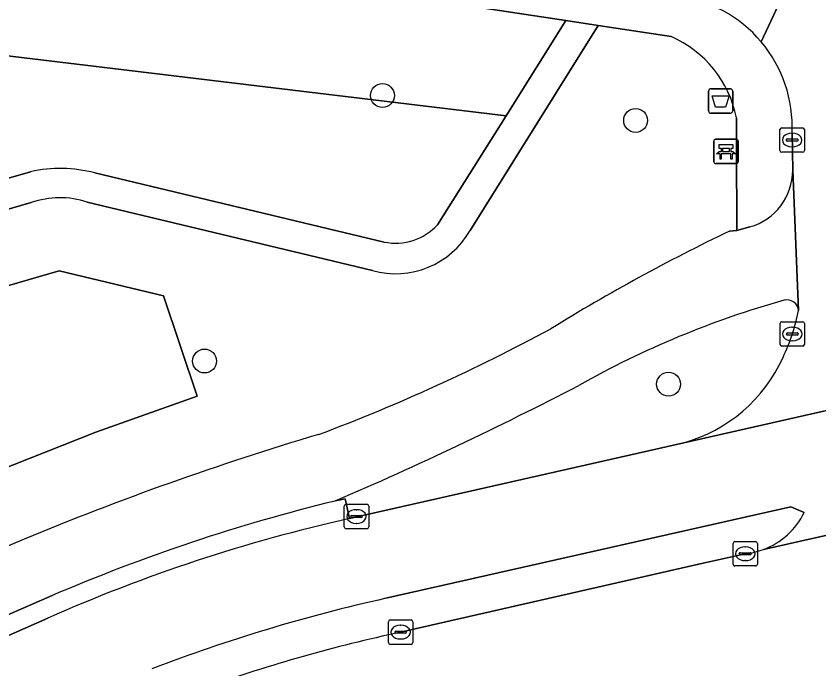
# Model space of a CAD drawing. Extents: x 159817 to 160765, y 380688 to 381638.
# Drawn here: x 160313.41 to 160346.29, y 380900.19 to 380926.91 of the extents above; entities that cross this region are included whole.
import ezdxf

# ---------------------------------------------------------------- set-up
doc = ezdxf.new("R2010")
doc.units = 0
for name, color, linetype in [('IMGEO_Afvalbak', 7, 'Continuous'), ('IMGEO_Bank', 7, 'Continuous'), ('IMGEO_Berm_open', 7, 'Continuous'), ('IMGEO_Boom', 7, 'Continuous'), ('IMGEO_Fietspad_gesloten', 7, 'Continuous'), ('IMGEO_Groenvoorziening', 7, 'Continuous'), ('IMGEO_Kolk', 7, 'Continuous'), ('IMGEO_Rijbaan_lokaal_gesloten', 7, 'Continuous'), ('IMGEO_Rijbaan_lokaal_open', 7, 'Continuous'), ('IMGEO_Verkeerseiland_gesloten', 7, 'Continuous'), ('IMGEO_Verkeerseiland_groen', 7, 'Continuous'), ('IMGEO_Voetpad_halfverhard', 7, 'Continuous'), ('IMGEO_Voetpad_open', 7, 'Continuous')]:
    doc.layers.add(name, color=color, linetype=linetype)

msp = doc.modelspace()

# ---------------------------------------------------------------- linework, layer by layer
at = {"layer": 'IMGEO_Afvalbak'}
for p, q in [((160341.764, 380923.032), (160341.764, 380923.832)), ((160341.764, 380923.832), (160341.764, 380923.032)), ((160341.864, 380923.932), (160342.654, 380923.932)), ((160342.654, 380923.932), (160341.864, 380923.932)), ((160342.754, 380923.832), (160342.754, 380923.032)), ((160342.754, 380923.032), (160342.754, 380923.832)), ((160342.654, 380922.932), (160341.864, 380922.932)), ((160341.864, 380922.932), (160342.654, 380922.932))]:
    msp.add_line(p, q, dxfattribs=at)
msp.add_lwpolyline([(160341.907, 380923.646), (160342.611, 380923.646), (160342.462, 380923.176), (160342.056, 380923.176), (160341.907, 380923.646)], dxfattribs=at)
for centre, start, end in [((160341.864, 380923.832), 90, 180), ((160341.864, 380923.832), 90, 180), ((160342.654, 380923.832), 0, 90), ((160342.654, 380923.832), 360, 90), ((160341.864, 380923.032), 180, 270), ((160341.864, 380923.032), 180, 270), ((160342.654, 380923.032), 270, 0), ((160342.654, 380923.032), 270, 0)]:
    msp.add_arc(centre, 0.1, start, end, dxfattribs=at)
at = {"layer": 'IMGEO_Bank'}
for p, q in [((160341.981, 380920.945), (160341.981, 380921.786)), ((160341.981, 380921.786), (160341.981, 380920.945)), ((160342.056, 380921.87), (160342.897, 380921.87)), ((160342.897, 380921.87), (160342.056, 380921.87)), ((160342.981, 380921.795), (160342.981, 380920.954)), ((160342.981, 380920.954), (160342.981, 380921.795)), ((160342.29, 380921.376), (160342.29, 380921.482)), ((160342.334, 380921.482), (160342.334, 380921.376)), ((160342.622, 380921.488), (160342.34, 380921.488)), ((160342.628, 380921.376), (160342.628, 380921.482)), ((160342.672, 380921.482), (160342.672, 380921.376)), ((160342.678, 380921.268), (160342.285, 380921.268)), ((160342.34, 380921.37), (160342.622, 380921.37)), ((160342.906, 380920.87), (160342.065, 380920.87)), ((160342.065, 380920.87), (160342.906, 380920.87))]:
    msp.add_line(p, q, dxfattribs=at)
for points in [[(160342.284, 380921.488), (160342.198, 380921.488), (160342.198, 380921.649), (160342.761, 380921.649), (160342.761, 380921.488), (160342.678, 380921.488)], [(160342.228, 380921.268), (160342.086, 380921.268), (160342.198, 380921.37), (160342.284, 380921.37)], [(160342.278, 380921.261), (160342.278, 380921.054), (160342.235, 380921.054), (160342.235, 380921.261)], [(160342.678, 380921.37), (160342.761, 380921.37), (160342.873, 380921.268), (160342.734, 380921.268)], [(160342.728, 380921.261), (160342.728, 380921.054), (160342.684, 380921.054), (160342.684, 380921.261)]]:
    msp.add_lwpolyline(points, dxfattribs=at)
for centre, radius, start, end in [((160342.059, 380921.792), 0.0779, 92.4484, 184.2845), ((160342.059, 380921.792), 0.0779, 92.4484, 184.2845), ((160342.903, 380921.792), 0.0779, 2.4484, 94.2845), ((160342.903, 380921.792), 0.0779, 2.4484, 94.2845), ((160342.283, 380921.481), 0.00671, 2.8957, 87.1043), ((160342.34, 380921.481), 0.00671, 92.8957, 177.1043), ((160342.622, 380921.481), 0.00671, 2.8957, 87.1043), ((160342.679, 380921.481), 0.00671, 92.8957, 177.1043), ((160342.228, 380921.261), 0.00671, 2.8957, 87.1043), ((160342.285, 380921.261), 0.00671, 92.8957, 177.1043), ((160342.283, 380921.377), 0.00671, 272.8957, 357.1043), ((160342.34, 380921.377), 0.00671, 182.8957, 267.1043), ((160342.622, 380921.377), 0.00671, 272.8957, 357.1043), ((160342.679, 380921.377), 0.00671, 182.8957, 267.1043), ((160342.677, 380921.261), 0.00671, 2.8957, 87.1043), ((160342.734, 380921.261), 0.00671, 92.8957, 177.1043), ((160342.059, 380920.948), 0.0779, 182.4484, 274.2845), ((160342.059, 380920.948), 0.0779, 182.4484, 274.2845), ((160342.903, 380920.948), 0.0779, 272.4484, 4.2845), ((160342.903, 380920.948), 0.0779, 272.4484, 4.2845)]:
    msp.add_arc(centre, radius, start, end, dxfattribs=at)
at = {"layer": 'IMGEO_Berm_open'}
for points in [[(160327.056, 380906.346), (160326.889, 380907.154), (160326.468, 380907.063)], [(160314.881, 380903.19), (160307.78, 380900.104)], [(160308.077, 380899.355), (160314.708, 380902.271)]]:
    msp.add_lwpolyline(points, dxfattribs=at)
for centre, radius, start, end in [((160344.043, 380835.213), 73.968, 103.7453, 113.21951), ((160341.83, 380840.832), 67.159, 102.7082, 113.81892)]:
    msp.add_arc(centre, radius, start, end, dxfattribs=at)
at = {"layer": 'IMGEO_Boom'}
for centre in [(160328.409, 380923.66), (160338.778, 380922.639), (160321.127, 380912.791), (160340.128, 380911.843)]:
    msp.add_circle(centre, 0.489, dxfattribs=at)
at = {"layer": 'IMGEO_Fietspad_gesloten'}
for points in [[(160345.449, 380914.856), (160345.21, 380920.599)], [(160343.461, 380918.278), (160342.925, 380918.128), (160342.62, 380918.107)], [(160307.78, 380900.104), (160314.881, 380903.19)]]:
    msp.add_lwpolyline(points, dxfattribs=at)
for centre, radius, start, end in [((160342.798, 380920.597), 2.412, 285.9503, 0.0497), ((160377.308, 380845.919), 80.09, 115.66562, 121.62559), ((160355.038, 380878.854), 37.819, 105.6093, 119.4378), ((160344.985, 380914.829), 0.465, 3.307, 105.2675), ((160298.489, 380982.402), 77.583, 290.60804, 298.3352), ((160265.608, 381048.499), 153.974, 293.28225, 297.39333), ((160360.901, 380791.925), 122.977, 106.58661, 112.55364), ((160344.043, 380835.213), 73.968, 103.7453, 113.21951), ((160385.307, 380732.003), 187.677, 112.41824, 118.16519)]:
    msp.add_arc(centre, radius, start, end, dxfattribs=at)
at = {"layer": 'IMGEO_Groenvoorziening'}
for points in [[(160245.08, 380936.281), (160253.725, 380936.55), (160260.195, 380934.445), (160262.757, 380933.92), (160269.636, 380928.766), (160277.485, 380930.839), (160284.875, 380927.602), (160288.396, 380928.25), (160309.637, 380925.697), (160333.476, 380922.832), (160335.923, 380926.722), (160321.072, 380928.98), (160318.367, 380927.753), (160297.05, 380931.405), (160296.704, 380929.402), (160295.728, 380929.57), (160296.074, 380931.574), (160245.764, 380940.242)], [(160254.114, 380883.8), (160256.19, 380877.539), (160264.987, 380881.037), (160273.315, 380885.537), (160281.886, 380891.754), (160288.407, 380896.283), (160295.354, 380900.128), (160303.869, 380904.414), (160312.587, 380908.268), (160316.68, 380909.885), (160320.827, 380911.357), (160319.451, 380915.459), (160315.172, 380916.486), (160282.162, 380906.903), (160281.595, 380906.695), (160279.939, 380902.937), (160276.108, 380897.088), (160268.944, 380888.658)]]:
    msp.add_lwpolyline(points, close=True, dxfattribs=at)
for points in [[(160340.231, 380926.067), (160337.25, 380926.52), (160331.998, 380918.137)], [(160330.665, 380918.363), (160333.476, 380922.832), (160309.637, 380925.697), (160311.997, 380919.961), (160313.994, 380920.54)], [(160342.62, 380918.107), (160342.925, 380918.128), (160342.913, 380921.556), (160342.909, 380922.746)], [(160316.636, 380920.487), (160328.478, 380917.661)], [(160314.026, 380919.277), (160281.326, 380909.784)], [(160327.998, 380916.492), (160316.322, 380919.295)], [(160267.339, 380891.29), (160264.778, 380890.45), (160253.17, 380886.647), (160253.758, 380884.876), (160254.114, 380883.8), (160268.944, 380888.658), (160276.108, 380897.088), (160279.939, 380902.937), (160281.595, 380906.695), (160282.162, 380906.903), (160315.172, 380916.486), (160319.451, 380915.459), (160320.827, 380911.357), (160316.68, 380909.885), (160312.587, 380908.268), (160303.869, 380904.414), (160295.354, 380900.128), (160288.407, 380896.283), (160281.886, 380891.754), (160273.315, 380885.537), (160264.987, 380881.037), (160256.19, 380877.539), (160257.134, 380874.691)]]:
    msp.add_lwpolyline(points, dxfattribs=at)
for centre, radius, start, end in [((160338.393, 380921.844), 4.605, 11.2889, 66.4753), ((160315.208, 380915.191), 5.485, 74.9109, 102.7907), ((160315.201, 380915.856), 3.617, 71.946, 108.9524), ((160328.939, 380919.984), 2.368, 258.7859, 316.8061), ((160328.945, 380919.875), 3.513, 254.3655, 330.3443), ((160377.308, 380845.919), 80.09, 115.66562, 121.62559), ((160298.489, 380982.402), 77.583, 290.60804, 298.3352), ((160360.901, 380791.925), 122.977, 106.58661, 112.55364), ((160385.307, 380732.003), 187.677, 112.41824, 118.16519)]:
    msp.add_arc(centre, radius, start, end, dxfattribs=at)
at = {"layer": 'IMGEO_Kolk'}
for p, q in [((160344.688, 380921.409), (160344.688, 380922.261)), ((160344.763, 380922.335), (160345.615, 380922.335)), ((160345.176, 380922.115), (160345.201, 380922.115)), ((160345.689, 380922.261), (160345.689, 380921.409)), ((160344.947, 380921.829), (160344.947, 380921.841)), ((160345.385, 380921.792), (160344.987, 380921.792)), ((160344.99, 380921.878), (160345.388, 380921.878)), ((160345.431, 380921.841), (160345.431, 380921.829)), ((160345.199, 380921.555), (160345.174, 380921.555)), ((160345.615, 380921.335), (160344.763, 380921.335)), ((160344.693, 380913.472), (160344.693, 380914.324)), ((160344.768, 380914.398), (160345.62, 380914.398)), ((160345.694, 380914.324), (160345.694, 380913.472)), ((160344.952, 380913.892), (160344.952, 380913.904)), ((160344.995, 380913.941), (160345.393, 380913.941)), ((160345.181, 380914.178), (160345.206, 380914.178)), ((160345.436, 380913.904), (160345.436, 380913.892)), ((160345.39, 380913.855), (160344.992, 380913.855)), ((160345.204, 380913.618), (160345.179, 380913.618)), ((160345.62, 380913.398), (160344.768, 380913.398)), ((160326.847, 380906.002), (160326.847, 380906.854)), ((160326.922, 380906.928), (160327.774, 380906.928)), ((160327.335, 380906.708), (160327.36, 380906.708)), ((160327.848, 380906.854), (160327.848, 380906.002)), ((160327.106, 380906.422), (160327.106, 380906.434)), ((160327.544, 380906.385), (160327.146, 380906.385)), ((160327.149, 380906.471), (160327.547, 380906.471)), ((160327.59, 380906.434), (160327.59, 380906.422)), ((160327.358, 380906.148), (160327.333, 380906.148)), ((160327.774, 380905.928), (160326.922, 380905.928)), ((160342.841, 380905.403), (160343.693, 380905.403)), ((160342.766, 380904.477), (160342.766, 380905.329)), ((160343.254, 380905.183), (160343.279, 380905.183)), ((160343.767, 380905.329), (160343.767, 380904.477)), ((160343.025, 380904.897), (160343.025, 380904.909)), ((160343.463, 380904.86), (160343.065, 380904.86)), ((160343.068, 380904.946), (160343.466, 380904.946)), ((160343.509, 380904.909), (160343.509, 380904.897)), ((160343.693, 380904.403), (160342.841, 380904.403)), ((160343.277, 380904.623), (160343.252, 380904.623)), ((160328.655, 380901.269), (160328.655, 380902.121)), ((160328.73, 380902.195), (160329.582, 380902.195)), ((160329.656, 380902.121), (160329.656, 380901.269)), ((160328.957, 380901.738), (160329.355, 380901.738)), ((160329.143, 380901.975), (160329.168, 380901.975)), ((160328.914, 380901.689), (160328.914, 380901.701)), ((160329.352, 380901.652), (160328.954, 380901.652)), ((160329.166, 380901.415), (160329.141, 380901.415)), ((160329.398, 380901.701), (160329.398, 380901.689)), ((160329.582, 380901.195), (160328.73, 380901.195))]:
    msp.add_line(p, q, dxfattribs=at)
for points in [[(160344.688, 380921.409), (160344.688, 380922.261)], [(160344.763, 380922.335), (160345.615, 380922.335)], [(160345.689, 380922.261), (160345.689, 380921.409)], [(160345.615, 380921.335), (160344.763, 380921.335)], [(160344.693, 380913.472), (160344.693, 380914.324)], [(160344.768, 380914.398), (160345.62, 380914.398)], [(160345.694, 380914.324), (160345.694, 380913.472)], [(160345.62, 380913.398), (160344.768, 380913.398)], [(160326.847, 380906.002), (160326.847, 380906.854)], [(160326.922, 380906.928), (160327.774, 380906.928)], [(160327.848, 380906.854), (160327.848, 380906.002)], [(160327.774, 380905.928), (160326.922, 380905.928)], [(160342.841, 380905.403), (160343.693, 380905.403)], [(160342.766, 380904.477), (160342.766, 380905.329)], [(160343.767, 380905.329), (160343.767, 380904.477)], [(160343.693, 380904.403), (160342.841, 380904.403)], [(160328.655, 380901.269), (160328.655, 380902.121)], [(160328.73, 380902.195), (160329.582, 380902.195)], [(160329.656, 380902.121), (160329.656, 380901.269)], [(160329.582, 380901.195), (160328.73, 380901.195)]]:
    msp.add_lwpolyline(points, dxfattribs=at)
for centre, radius, start, end in [((160344.765, 380922.259), 0.0765, 91.552, 178.448), ((160344.765, 380922.259), 0.0765, 91.552, 178.448), ((160345.613, 380922.259), 0.0765, 1.552, 88.448), ((160345.613, 380922.259), 0.0765, 1.552, 88.448), ((160344.987, 380921.838), 0.0403, 85.8775, 175.7526), ((160344.984, 380921.828), 0.0366, 178.938, 274.7102), ((160345.388, 380921.835), 0.043, 264.8664, 352.4533), ((160345.392, 380921.84), 0.0386, 1.7309, 96.639), ((160344.765, 380921.411), 0.0765, 181.552, 268.448), ((160344.765, 380921.411), 0.0765, 181.552, 268.448), ((160345.613, 380921.411), 0.0765, 271.552, 358.448), ((160345.613, 380921.411), 0.0765, 271.552, 358.448), ((160344.77, 380914.322), 0.0765, 91.552, 178.448), ((160344.77, 380914.322), 0.0765, 91.552, 178.448), ((160345.618, 380914.322), 0.0765, 1.552, 88.448), ((160345.618, 380914.322), 0.0765, 1.552, 88.448), ((160344.992, 380913.901), 0.0403, 85.8775, 175.7526), ((160344.989, 380913.891), 0.0366, 178.938, 274.7102), ((160345.393, 380913.898), 0.043, 264.8664, 352.4533), ((160345.397, 380913.903), 0.0386, 1.7309, 96.639), ((160344.77, 380913.474), 0.0765, 181.552, 268.448), ((160344.77, 380913.474), 0.0765, 181.552, 268.448), ((160345.618, 380913.474), 0.0765, 271.552, 358.448), ((160345.618, 380913.474), 0.0765, 271.552, 358.448), ((160326.924, 380906.852), 0.0765, 91.552, 178.448), ((160326.924, 380906.852), 0.0765, 91.552, 178.448), ((160327.772, 380906.852), 0.0765, 1.552, 88.448), ((160327.772, 380906.852), 0.0765, 1.552, 88.448), ((160327.146, 380906.431), 0.0403, 85.8775, 175.7526), ((160327.143, 380906.421), 0.0366, 178.938, 274.7102), ((160327.547, 380906.428), 0.043, 264.8664, 352.4533), ((160327.551, 380906.433), 0.0386, 1.7309, 96.639), ((160326.924, 380906.004), 0.0765, 181.552, 268.448), ((160326.924, 380906.004), 0.0765, 181.552, 268.448), ((160327.772, 380906.004), 0.0765, 271.552, 358.448), ((160327.772, 380906.004), 0.0765, 271.552, 358.448), ((160342.843, 380905.327), 0.0765, 91.552, 178.448), ((160342.843, 380905.327), 0.0765, 91.552, 178.448), ((160343.691, 380905.327), 0.0765, 1.552, 88.448), ((160343.691, 380905.327), 0.0765, 1.552, 88.448), ((160343.065, 380904.906), 0.0403, 85.8775, 175.7526), ((160343.062, 380904.896), 0.0366, 178.938, 274.7102), ((160343.466, 380904.903), 0.043, 264.8664, 352.4533), ((160343.47, 380904.908), 0.0386, 1.7309, 96.639), ((160342.843, 380904.479), 0.0765, 181.552, 268.448), ((160342.843, 380904.479), 0.0765, 181.552, 268.448), ((160343.691, 380904.479), 0.0765, 271.552, 358.448), ((160343.691, 380904.479), 0.0765, 271.552, 358.448), ((160328.732, 380902.119), 0.0765, 91.552, 178.448), ((160328.732, 380902.119), 0.0765, 91.552, 178.448), ((160329.58, 380902.119), 0.0765, 1.552, 88.448), ((160329.58, 380902.119), 0.0765, 1.552, 88.448), ((160328.954, 380901.698), 0.0403, 85.8775, 175.7526), ((160329.359, 380901.7), 0.0386, 1.7309, 96.639), ((160328.951, 380901.688), 0.0366, 178.938, 274.7102), ((160329.355, 380901.695), 0.043, 264.8664, 352.4533), ((160328.732, 380901.271), 0.0765, 181.552, 268.448), ((160328.732, 380901.271), 0.0765, 181.552, 268.448), ((160329.58, 380901.271), 0.0765, 271.552, 358.448), ((160329.58, 380901.271), 0.0765, 271.552, 358.448)]:
    msp.add_arc(centre, radius, start, end, dxfattribs=at)
for centre, major_axis, ratio, start_param, end_param in [((160345.175, 380921.835), (-0.387, 0.002), 0.722429, 4.712389, 7.853982), ((160345.2, 380921.835), (-0.39, 0.002), 0.717154, 1.570796, 4.712389), ((160345.18, 380913.898), (-0.387, 0.002), 0.722429, 4.712389, 7.853982), ((160345.205, 380913.898), (-0.39, 0.002), 0.717154, 1.570796, 4.712389), ((160327.334, 380906.428), (-0.387, 0.002), 0.722429, 4.712389, 7.853982), ((160327.359, 380906.428), (-0.39, 0.002), 0.717154, 1.570796, 4.712389), ((160343.253, 380904.903), (-0.387, 0.002), 0.722429, 4.712389, 7.853982), ((160343.278, 380904.903), (-0.39, 0.002), 0.717154, 1.570796, 4.712389), ((160329.142, 380901.695), (-0.387, 0.002), 0.722429, 4.712389, 7.853982), ((160329.167, 380901.695), (-0.39, 0.002), 0.717154, 1.570796, 4.712389)]:
    msp.add_ellipse(centre, major_axis=major_axis, ratio=ratio, start_param=start_param, end_param=end_param, dxfattribs=at)
at = {"layer": 'IMGEO_Rijbaan_lokaal_gesloten'}
for points in [[(160368.072, 380915.623), (160365.784, 380915.103), (160363.96, 380914.689), (160340.751, 380909.448), (160327.056, 380906.346)], [(160369.063, 380910.733), (160364.631, 380909.719), (160344.017, 380905.08)], [(160344.017, 380905.08), (160364.631, 380909.719), (160363.051, 380909.604)], [(160328.548, 380903.08), (160345.133, 380906.827), (160345.683, 380906.593)], [(160343.267, 380904.902), (160341.428, 380904.496), (160329.156, 380901.694)], [(160314.708, 380902.271), (160308.077, 380899.355)]]:
    msp.add_lwpolyline(points, dxfattribs=at)
for centre, radius, start, end in [((160341.83, 380840.832), 67.159, 102.7082, 113.81892), ((160342.947, 380907.932), 3.047, 290.5694, 333.9197), ((160342.945, 380907.928), 3.043, 276.0749, 290.6275), ((160343.401, 380836.505), 68.211, 102.57654, 110.99083), ((160342.742, 380838.626), 64.515, 102.15712, 109.47167)]:
    msp.add_arc(centre, radius, start, end, dxfattribs=at)
at = {"layer": 'IMGEO_Rijbaan_lokaal_open'}
for points in [[(160343.917, 380925.858), (160346.432, 380931.233)], [(160346.432, 380931.233), (160343.917, 380925.858)], [(160345.184, 380922.125), (160345.21, 380920.599), (160345.449, 380914.856)], [(160340.751, 380909.448), (160363.96, 380914.689), (160365.784, 380915.103)]]:
    msp.add_lwpolyline(points, dxfattribs=at)
for centre, radius, start, end in [((160339.796, 380922.38), 5.393, 40.1633, 83.0403), ((160339.798, 380922.378), 5.392, 357.3075, 40.1875), ((160337.329, 380916.486), 8.282, 334.6588, 348.6509), ((160339.044, 380915.543), 6.329, 285.6429, 335.7291)]:
    msp.add_arc(centre, radius, start, end, dxfattribs=at)
at = {"layer": 'IMGEO_Verkeerseiland_gesloten'}
for points in [[(160345.683, 380906.593), (160345.133, 380906.827), (160328.548, 380903.08)], [(160329.156, 380901.694), (160341.428, 380904.496), (160343.267, 380904.902)]]:
    msp.add_lwpolyline(points, dxfattribs=at)
for centre, radius, start, end in [((160342.947, 380907.932), 3.047, 290.5694, 333.9197), ((160342.945, 380907.928), 3.043, 276.0749, 290.6275), ((160343.401, 380836.505), 68.211, 102.57654, 110.99083), ((160342.742, 380838.626), 64.515, 102.15712, 109.47167)]:
    msp.add_arc(centre, radius, start, end, dxfattribs=at)
at = {"layer": 'IMGEO_Verkeerseiland_groen'}
msp.add_lwpolyline([(160326.468, 380907.063), (160326.889, 380907.154), (160327.056, 380906.346), (160340.751, 380909.448)], dxfattribs=at)
for centre, radius, start, end in [((160355.038, 380878.854), 37.819, 105.6093, 119.4378), ((160344.985, 380914.829), 0.465, 3.307, 105.2675), ((160337.329, 380916.486), 8.282, 334.6588, 348.6509), ((160339.044, 380915.543), 6.329, 285.6429, 335.7291), ((160265.608, 381048.499), 153.974, 293.28225, 297.39333)]:
    msp.add_arc(centre, radius, start, end, dxfattribs=at)
at = {"layer": 'IMGEO_Voetpad_halfverhard'}
for points in [[(160331.998, 380918.137), (160337.25, 380926.52), (160335.923, 380926.722), (160333.476, 380922.832), (160330.665, 380918.363)], [(160313.994, 380920.54), (160311.997, 380919.961), (160280.872, 380910.941)], [(160328.478, 380917.661), (160316.636, 380920.487)], [(160281.326, 380909.784), (160314.026, 380919.277)], [(160316.322, 380919.295), (160327.998, 380916.492)]]:
    msp.add_lwpolyline(points, dxfattribs=at)
for centre, radius, start, end in [((160315.208, 380915.191), 5.485, 74.9109, 102.7907), ((160315.201, 380915.856), 3.617, 71.946, 108.9524), ((160328.939, 380919.984), 2.368, 258.7859, 316.8061), ((160328.945, 380919.875), 3.513, 254.3655, 330.3443)]:
    msp.add_arc(centre, radius, start, end, dxfattribs=at)
at = {"layer": 'IMGEO_Voetpad_open'}
for points in [[(160189.563, 380951.484), (160189.482, 380947.418), (160202.992, 380945.042), (160204.373, 380944.801), (160216.007, 380942.771), (160216.46, 380945.315), (160244.877, 380940.395), (160244.193, 380936.434), (160245.08, 380936.281), (160245.764, 380940.242), (160296.074, 380931.574), (160295.728, 380929.57), (160296.704, 380929.402), (160297.05, 380931.405), (160318.367, 380927.753), (160321.072, 380928.98), (160335.923, 380926.722), (160337.25, 380926.52), (160340.231, 380926.067)], [(160342.909, 380922.746), (160342.913, 380921.556), (160342.925, 380918.128), (160343.461, 380918.278)], [(160345.21, 380920.599), (160345.184, 380922.125)]]:
    msp.add_lwpolyline(points, dxfattribs=at)
for centre, radius, start, end in [((160339.796, 380922.38), 5.393, 40.1633, 83.0403), ((160338.393, 380921.844), 4.605, 11.2889, 66.4753), ((160339.798, 380922.378), 5.392, 357.3075, 40.1875), ((160342.798, 380920.597), 2.412, 285.9503, 0.0497)]:
    msp.add_arc(centre, radius, start, end, dxfattribs=at)

doc.saveas('drawing.dxf')
